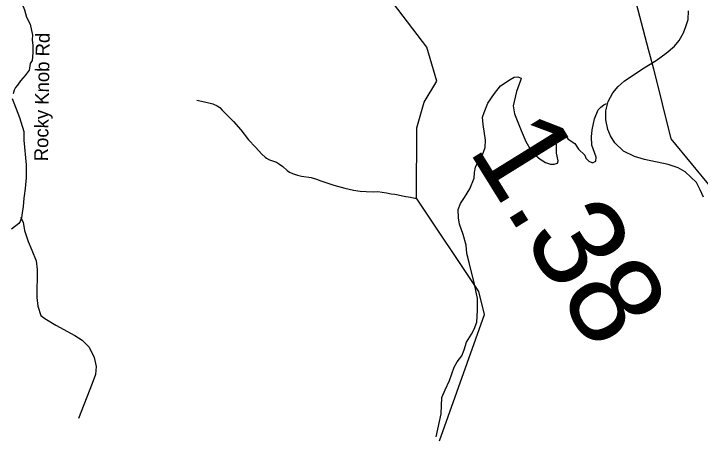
# Model space of a CAD drawing. Extents: x 1159738 to 1321356, y 736314 to 882035.
# Drawn here: x 1216035 to 1219753, y 863348 to 865638 of the extents above; entities that cross this region are included whole.
import ezdxf

# ---------------------------------------------------------------- set-up
doc = ezdxf.new("R2010")
doc.units = 0
for name, color, linetype in [('Exist Hydrographic Misc Water Feature', 7, 'Continuous'), ('Exist Road Non-System Type 51', 7, 'Continuous'), ('Exist Road Primary US Attributed', 7, 'Continuous'), ('Exist Road Primary US Mileage Hundredths English Label', 7, 'Continuous'), ('Exist Road Secondary Type 20 Attributed', 7, 'Continuous'), ('Exist Road Secondary Type 51 Label', 7, 'Continuous'), ('Exist Utilities Electrical Transmission Line', 7, 'Continuous')]:
    doc.layers.add(name, color=color, linetype=linetype)

msp = doc.modelspace()

# ---------------------------------------------------------------- linework, layer by layer
at = {"layer": 'Exist Hydrographic Misc Water Feature'}
for points in [[(1218340.2, 863322.7), (1218584.2, 864007.3), (1218554.2, 864132.5), (1218216.6, 864638.7), (1218219.1, 865019), (1218257.2, 865159.4), (1218326.2, 865272.9), (1218273.2, 865457.8), (1217935.1, 865901.2), (1217771.1, 866314.8), (1217742.1, 866472.9), (1217621.1, 866642.8), (1217442.1, 866790.7), (1217178.1, 866914.3), (1216976.1, 867138.2), (1216802.1, 867207.3), (1216562.1, 867264.7)], [(1217026, 865169.3), (1217083.8, 865157.7), (1217113.5, 865148.9), (1217137.3, 865138.3), (1217151, 865129.9), (1217164.7, 865115.5), (1217191.9, 865088.7), (1217225.1, 865053.8), (1217265.8, 865008.6), (1217306.5, 864955.5), (1217345.3, 864914.5), (1217378.4, 864877.6), (1217396, 864861.1), (1217403.8, 864854.8), (1217419.5, 864846.4), (1217459.1, 864833.4), (1217474.9, 864823), (1217492.6, 864810.4), (1217516, 864787.8), (1217527.8, 864779.4), (1217545.6, 864773), (1217571.4, 864762.3), (1217593.3, 864757.6), (1217645.2, 864750.3), (1217674.9, 864741.4), (1217698.6, 864732.8), (1217768, 864708.9), (1217827.7, 864693.3), (1217875.4, 864682), (1217911.3, 864677), (1217943.3, 864674.1), (1217983.3, 864673.1), (1218007.3, 864674.4), (1218031.3, 864671.7), (1218053.2, 864667.2), (1218079.1, 864662.5), (1218099.1, 864659.9), (1218116.9, 864657.4), (1218140.8, 864650.8), (1218158.7, 864648.2), (1218184.6, 864643.6), (1218206.5, 864639), (1218216.6, 864638.7)]]:
    msp.add_lwpolyline(points, dxfattribs=at)
at = {"layer": 'Exist Road Non-System Type 51'}
for points in [[(1218323.8, 863345.4), (1218350.7, 863469), (1218353.4, 863558.2), (1218372.4, 863599.4), (1218394.6, 863650.2), (1218419.9, 863721.5), (1218435.8, 863751.6), (1218461.1, 863783.3), (1218473.8, 863816.6), (1218488, 863857.8), (1218515, 863900.6), (1218529.2, 863929.2), (1218543.5, 863967.2), (1218546.7, 864029.1), (1218546.7, 864094), (1218530.8, 864171.7), (1218502.3, 864289.6), (1218488.1, 864338.7), (1218484.9, 864383.1), (1218469.1, 864441.8), (1218450.1, 864497.3), (1218443.7, 864532.1), (1218442.1, 864576.5), (1218454.8, 864609.8), (1218477, 864641.5), (1218505.5, 864689.1), (1218529.3, 864746.2), (1218530.8, 864777.9), (1218535.6, 864805.6), (1218549.8, 864837.3), (1218567.3, 864853.2), (1218587.9, 864913.4), (1218589.4, 864953), (1218576.8, 865037.1), (1218573.6, 865076.7), (1218583.1, 865102.1), (1218602.1, 865152.8), (1218638.6, 865205.1), (1218671.8, 865247.9), (1218724.1, 865281.2), (1218746, 865294.4), (1218765, 865296), (1218784, 865289.7), (1218779.2, 865277), (1218758.6, 865216.8), (1218739.6, 865139.1), (1218747.5, 865094.7), (1218782.4, 865005.9), (1218809.1, 864946.3), (1218836, 864898.7), (1218851.8, 864878.1), (1218886.7, 864849.6), (1218915.2, 864832.2), (1218942.1, 864822.6), (1218961.1, 864822.6), (1218980.1, 864827.4), (1218983.3, 864841.7), (1218975.4, 864882.9), (1218975.4, 864920.9), (1218970.6, 864971.7), (1218969.1, 865008.1), (1218977, 865024), (1218989.7, 865024), (1219011.8, 864990.7), (1219037.2, 864957.4), (1219073.6, 864935.2), (1219094.2, 864903.5), (1219127.5, 864871.8), (1219133.8, 864854.4), (1219149.6, 864838.5), (1219170.2, 864830.6), (1219187.7, 864838.5), (1219189.3, 864860.7), (1219173.4, 864905.1), (1219165.5, 864925.7), (1219163.9, 864971.7)], [(1219163.9, 864971.7), (1219167.1, 865008.1), (1219179.7, 865068.4), (1219200.3, 865117.5), (1219214.6, 865131.8), (1219230.4, 865144.5), (1219244.7, 865152.4)], [(1216072, 864535.3), (1216085.8, 864507.8), (1216094.4, 864463), (1216113.3, 864402.7), (1216134, 864356.2), (1216156.3, 864299.3), (1216161.5, 864251.1), (1216159.8, 864099.5), (1216165, 864053), (1216182.2, 864003.1), (1216204.5, 863985.8), (1216263.1, 863949.7), (1216366.4, 863894.5), (1216405.4, 863867.9), (1216443.3, 863830), (1216470.8, 863774.9), (1216481.1, 863726.7), (1216477.7, 863681.9), (1216460.5, 863633.6), (1216386.5, 863444.2)]]:
    msp.add_lwpolyline(points, dxfattribs=at)
at = {"layer": 'Exist Road Primary US Attributed'}
msp.add_lwpolyline([(1219769.8, 864643.1), (1219752.3, 864683.8), (1219732.3, 864723.7), (1219672.1, 864780.7), (1219633, 864802.3), (1219578.8, 864820.6), (1219451.1, 864847.3), (1219396.1, 864864.5), (1219338.1, 864894.1), (1219290.4, 864938.3), (1219267.3, 864975.8), (1219252.1, 865010.9), (1219241.8, 865063.5), (1219241, 865112.2), (1219254.5, 865161.6), (1219280.5, 865209.9), (1219308.4, 865243.4), (1219341.8, 865272.9), (1219440.8, 865339.9), (1219514.2, 865385.4), (1219568.8, 865424.1), (1219614.3, 865461.6), (1219639, 865492.7), (1219662.9, 865534.9), (1219675.7, 865569.2), (1219686.9, 865606.7), (1219689.3, 865653)], dxfattribs=at)
at = {"layer": 'Exist Road Secondary Type 20 Attributed'}
for points in [[(1216034.4, 865801.4), (1216051.1, 865755.9), (1216071.9, 865714), (1216094.4, 865660.1), (1216104.8, 865619.7), (1216124, 865581.6), (1216137.6, 865521.5), (1216135.3, 865496), (1216139.5, 865465.7), (1216138.2, 865426.3), (1216135.3, 865385.4), (1216123.7, 865368.8), (1216121.5, 865343.2), (1216118.3, 865332.7), (1216097.1, 865303.5), (1216072.1, 865274.6), (1216055.1, 865251.1), (1216044.6, 865238.1), (1216037.9, 865224.4), (1216031.3, 865204)], [(1216027.4, 865179.4), (1216066.3, 865076), (1216089.8, 864999.9), (1216089.8, 864952.2), (1216102.6, 864818.5), (1216102.1, 864750.3), (1216097.9, 864690.5), (1216091.7, 864650.5), (1216089.8, 864639.1), (1216086.1, 864593.1), (1216080.6, 864558.8), (1216077.7, 864532.5), (1216070.9, 864511.4), (1216062.7, 864501.7), (1216023.2, 864470.5)]]:
    msp.add_lwpolyline(points, dxfattribs=at)
at = {"layer": 'Exist Utilities Electrical Transmission Line'}
msp.add_line((1219476.3, 865425.7), (1219499, 865338.8), dxfattribs=at)
for points in [[(1219377.6, 865806.1), (1219471.2, 865445.3), (1219476.3, 865425.7)], [(1219499, 865338.8), (1219593, 864959.5), (1219814.3, 864692.4), (1219940.4, 864284.5), (1220025.1, 864000.9)]]:
    msp.add_lwpolyline(points, dxfattribs=at)

# ---------------------------------------------------------------- texts
at = {"layer": 'Exist Road Primary US Mileage Hundredths English Label'}
msp.add_text('1.38', height=500, rotation=301.8242, dxfattribs=at).set_placement((1218493.8, 864901.2))
at = {"layer": 'Exist Road Secondary Type 51 Label'}
msp.add_text('Rocky Knob Rd', height=75, rotation=89.2163, dxfattribs=at).set_placement((1216220.8, 864837.9))

doc.saveas('drawing.dxf')
